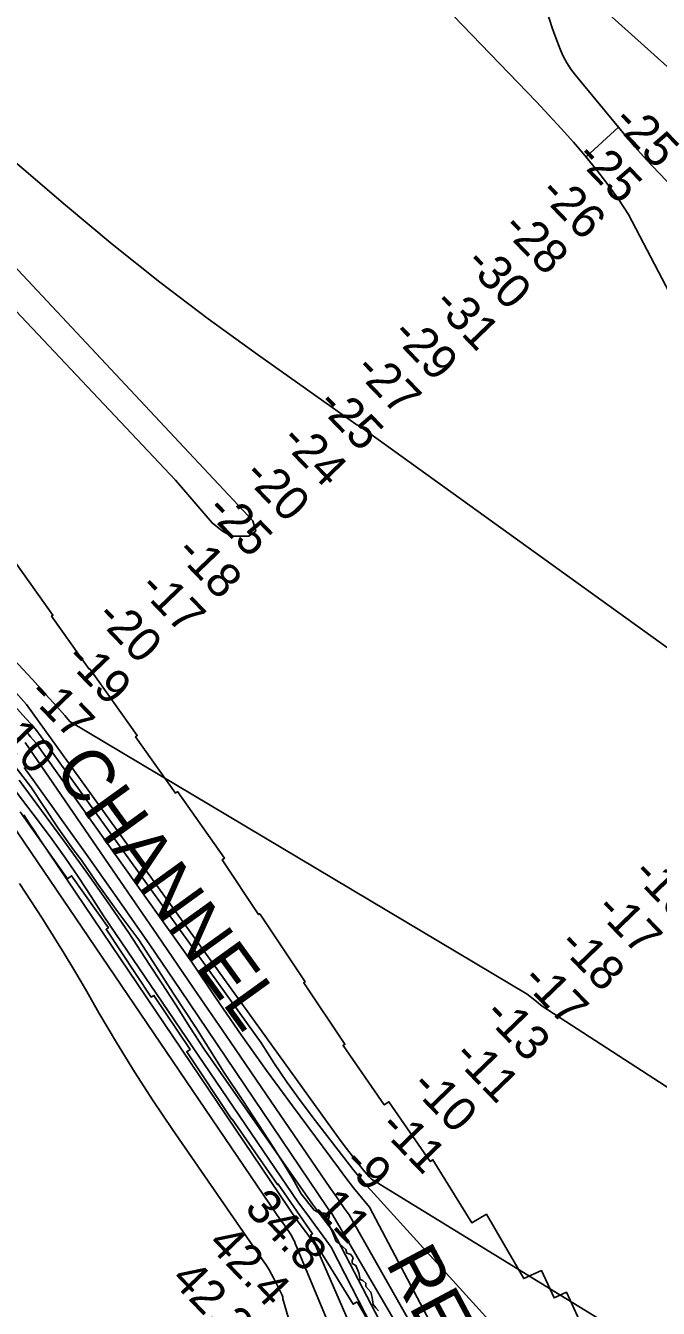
# Model space of a CAD drawing. Extents: x 3180038 to 3217926, y 922069 to 947485.
# Drawn here: x 3197397 to 3198634, y 940703 to 943214 of the extents above; entities that cross this region are included whole.
import ezdxf

# ---------------------------------------------------------------- set-up
doc = ezdxf.new("R2010")
doc.units = 0
for name, color, linetype in [('V-RIVR-EDGE', 7, 'Continuous'), ('V-RIVR-RANG', 7, 'Continuous'), ('V-RRAP-RVMT', 7, 'Continuous'), ('V-RRAP-RVMT-IDEN', 7, 'Continuous'), ('V-TOPO-DPTH', 7, 'Continuous'), ('V-TOPO-MAJR', 7, 'Continuous'), ('V-TOPO-MINR', 7, 'Continuous'), ('V-TOPO-WATR', 7, 'Continuous')]:
    doc.layers.add(name, color=color, linetype=linetype)

msp = doc.modelspace()

# ---------------------------------------------------------------- linework, layer by layer
at = {"layer": 'V-RIVR-EDGE'}
msp.add_lwpolyline([(3197354.3, 941793), (3197407.5, 941724.4), (3197461.2, 941642.9), (3197490.7, 941600.8), (3197506.7, 941580.5), (3197537.2, 941535.8), (3197573.4, 941484.4), (3197618.4, 941424.7), (3197646.3, 941382.1), (3197685.5, 941320.2), (3197730, 941253.2), (3197784.7, 941165.5), (3197821.9, 941110.4), (3197881.9, 941018.4), (3197901.5, 940986.8), (3197919.6, 940956.6), (3197936.1, 940927.5), (3197961.4, 940895.8), (3197972.3, 940889.6), (3197982.2, 940889.6), (3197991, 940889), (3197991, 940882.8), (3197988.9, 940876.1), (3197990.4, 940867.3), (3197997.1, 940852.7), (3198004.3, 940834.5), (3198010, 940830.4), (3198023.5, 940818.9), (3198025, 940811.7), (3198032.8, 940809.1), (3198037.4, 940802.3), (3198035.9, 940796.1), (3198035.9, 940791.4), (3198043.1, 940787.3), (3198048.8, 940772.7), (3198051.3, 940759.7), (3198056.5, 940758.2), (3198062.7, 940752.5), (3198062.2, 940746.2), (3198072.5, 940735.3), (3198074.6, 940724.4), (3198076.6, 940710.9), (3198082.3, 940704.7), (3198087.5, 940698.5)], dxfattribs=at)
at = {"layer": 'V-RRAP-RVMT'}
for points in [[(3197358, 942190.8), (3197450.7, 942059.9), (3197448.2, 942058.2), (3197521.7, 941954.4), (3197522.8, 941955.2), (3197615.5, 941824.4), (3197612.2, 941822), (3197690.1, 941712), (3197694, 941714.8), (3197786.2, 941584.6), (3197781.3, 941581.1), (3197852.7, 941474.1), (3197854.9, 941475.6), (3197943.7, 941342.5), (3197941, 941340.8), (3198021.4, 941220.2), (3198018, 941217.9), (3198098.4, 941101.5), (3198107.5, 941107.8), (3198188.2, 940990.8), (3198193.6, 940994.1), (3198269.4, 940870.9), (3198298, 940887.6), (3198371.3, 940761.6), (3198405.6, 940777.3), (3198430.3, 940723.8), (3198454.5, 940734.8), (3198490.6, 940656.7)], [(3198092.8, 940634.1), (3198045.4, 940715.9), (3198037.9, 940711.3), (3197954.4, 940846.9), (3197958.3, 940849.3), (3197891.1, 940946.6), (3197889.6, 940945.6), (3197801.4, 941073.4), (3197800.7, 941073), (3197712.2, 941205.6), (3197718.7, 941210), (3197648.2, 941315.9), (3197643, 941312.5), (3197554.5, 941445.2), (3197559.1, 941448.4), (3197487.2, 941549.9), (3197479.1, 941544.2), (3197386.4, 941675)]]:
    msp.add_lwpolyline(points, dxfattribs=at)
at = {"layer": 'V-TOPO-DPTH'}
for points in [[(3198556.3, 943015.4), (3198493, 942956.9), (3198491.5, 942958.7), (3198468.2, 942985.7), (3198444.6, 943012.4), (3198420.5, 943038.6), (3198396, 943064.5), (3197853.3, 943628.2), (3197829.2, 943653), (3197805, 943677.5), (3197780.5, 943701.9), (3197755.9, 943726.1), (3197123.4, 944340.7), (3197089.7, 944373.2), (3197055.7, 944405.4), (3197021.4, 944437.2), (3196986.8, 944468.9), (3196977.4, 944477.4), (3196947.2, 944504.4), (3196916.9, 944531.1), (3196886.2, 944557.5)], [(3199058.4, 941921.6), (3198576.2, 942844.4), (3198556.4, 942873.9), (3198535.7, 942902.9), (3198514, 942931.1), (3198491.5, 942958.7), (3198468.2, 942985.7), (3198444.6, 943012.4), (3198420.5, 943038.6), (3198396, 943064.5), (3197853.3, 943628.2), (3197829.2, 943653), (3197805, 943677.5), (3197780.5, 943701.9), (3197755.9, 943726.1), (3197123.4, 944340.7), (3197089.7, 944373.2), (3197055.7, 944405.4), (3197021.4, 944437.2), (3196986.8, 944468.9), (3196977.4, 944477.4), (3196947.2, 944504.4), (3196916.9, 944531.1), (3196886.2, 944557.5)], [(3196038.1, 943590.6), (3196698, 942710.3), (3196702.8, 942703.2), (3196707.7, 942696.3), (3196713, 942689.5), (3196718.4, 942682.9), (3196745.2, 942651.5), (3196747.5, 942648.9), (3196749.9, 942646.2), (3196752.2, 942643.6), (3196754.6, 942641), (3197400.1, 941945.5), (3197410.7, 941934), (3197421.4, 941922.4), (3197431.9, 941910.7), (3197442.4, 941899), (3197452.9, 941887.3), (3197463.3, 941875.5), (3197473.7, 941863.8), (3197484.1, 941852), (3198378, 941318.4), (3198392.5, 941306.4), (3198407.2, 941294.7), (3199313.7, 940707.2)], [(3199313.7, 940707.2), (3198407.2, 941294.7), (3198392.5, 941306.4), (3198378, 941318.4), (3197484.1, 941852), (3197473.7, 941863.8), (3197463.3, 941875.5), (3197452.9, 941887.3), (3197442.4, 941899), (3197431.9, 941910.7), (3197421.4, 941922.4), (3197410.7, 941934), (3197400.1, 941945.5), (3196754.6, 942641), (3196752.2, 942643.6), (3196749.9, 942646.2), (3196747.5, 942648.9), (3196745.2, 942651.5), (3196718.4, 942682.9), (3196713, 942689.5), (3196707.7, 942696.3), (3196702.8, 942703.2), (3196698, 942710.3), (3196038.1, 943590.6)], [(3196036.3, 943542.2), (3196533, 942863.4), (3196561.1, 942827.2), (3196590.1, 942791.6), (3196706.4, 942653.5), (3196718, 942639.9), (3196729.6, 942626.4), (3196741.4, 942613.1), (3196753.3, 942599.9), (3197002.1, 942326.6), (3197074.4, 942247), (3197146.5, 942167.2), (3197218.4, 942087.3), (3197290.1, 942007.2), (3197399.1, 941885.3), (3198009.1, 941037), (3198020.1, 941022.3), (3198057.4, 940974.5), (3198061.2, 940969.8), (3198065.1, 940965.1), (3198069.1, 940960.6), (3198073.2, 940956.2), (3198967.2, 940407.1)], [(3198967.2, 940407.1), (3198073.2, 940956.2), (3198069.1, 940960.6), (3198065.1, 940965.1), (3198061.2, 940969.8), (3198057.4, 940974.5), (3198020.1, 941022.3), (3198009.1, 941037), (3197399.1, 941885.3), (3197290.1, 942007.2), (3197218.4, 942087.3), (3197146.5, 942167.2), (3197074.4, 942247), (3197002.1, 942326.6), (3196753.3, 942599.9), (3196741.4, 942613.1), (3196729.6, 942626.4), (3196718, 942639.9), (3196706.4, 942653.5), (3196590.1, 942791.6), (3196561.1, 942827.2), (3196533, 942863.4), (3196036.3, 943542.2)], [(3198695.7, 943094), (3198537.2, 943236.2), (3198514.2, 943255.4), (3198490.4, 943273.4), (3198465.4, 943289.7), (3198439.5, 943304.8), (3198424.1, 943305.8), (3198412.6, 943302.1), (3198406.9, 943291.5), (3198405.1, 943276.1), (3198422.1, 943223.6), (3198426.8, 943209.5), (3198431.7, 943195.4), (3198436.8, 943181.5), (3198442.2, 943167.6), (3198448.3, 943154.2), (3198455.2, 943141.2), (3198463.3, 943128.9), (3198472.1, 943117.1), (3198556.3, 943015.4)], [(3198422.1, 943223.6), (3198426.8, 943209.5), (3198431.7, 943195.4), (3198436.8, 943181.5), (3198442.2, 943167.6), (3198448.3, 943154.2), (3198455.2, 943141.2), (3198463.3, 943128.9), (3198472.1, 943117.1), (3198577.5, 942989.8), (3198588.6, 942976.7), (3198599.8, 942963.8), (3198611.3, 942951.1), (3198623, 942938.6), (3198743.3, 942812.3)], [(3198695.7, 943094), (3198537.2, 943236.2)], [(3197230.4, 943072), (3197475.4, 942862.5), (3197566.8, 942786.4), (3197659.6, 942712), (3197754.4, 942640.2), (3197850.6, 942570.1), (3198043.2, 942433.6), (3198044.9, 942432.6), (3198048.2, 942431.2), (3198049.3, 942430.7), (3198049.5, 942430.6), (3198049.7, 942430.5), (3198917.3, 941804.7)], [(3197230.4, 943072), (3197475.4, 942862.5), (3197566.8, 942786.4), (3197659.6, 942712), (3197754.4, 942640.2), (3197850.6, 942570.1), (3198043.2, 942433.6), (3198044.9, 942432.6), (3198048.2, 942431.2), (3198049.3, 942430.7), (3198049.5, 942430.6), (3198049.7, 942430.5), (3198917.3, 941804.7)], [(3198496, 942953.1), (3198493, 942956.9), (3198556.3, 943015.4), (3198559.7, 943011.3), (3198577.5, 942989.8), (3198588.6, 942976.7), (3198599.8, 942963.8), (3198611.3, 942951.1), (3198623, 942938.6), (3198743.3, 942812.3)], [(3199058.4, 941921.6), (3198576.2, 942844.4), (3198556.4, 942873.9), (3198535.7, 942902.9), (3198514, 942931.1), (3198496, 942953.1)], [(3197118.6, 942930.3), (3197690.5, 942324.4), (3197761.9, 942240.7), (3197782.3, 942224.4), (3197799.6, 942214.8), (3197833.4, 942214.8), (3197847.3, 942224.7), (3197841.4, 942244.6), (3197228.6, 942899.6)], [(3197118.6, 942930.3), (3197690.5, 942324.4), (3197761.9, 942240.7), (3197782.3, 942224.4), (3197799.6, 942214.8), (3197833.4, 942214.8), (3197847.3, 942224.7), (3197841.4, 942244.6), (3197228.6, 942899.6)], [(3198546.5, 939996.9), (3198069.5, 940901.3), (3198053.9, 940920.4), (3198038.6, 940939.6), (3198023.6, 940959.1), (3198008.8, 940978.7), (3197918.8, 941099.5), (3197868.2, 941168.8), (3197818.4, 941238.7), (3197769.8, 941309.6), (3197722.1, 941380.9), (3197417, 941810.2), (3197412.1, 941816), (3197407.2, 941821.8), (3197402.1, 941827.5), (3197397.1, 941833.2)], [(3198546.5, 939996.9), (3198069.5, 940901.3), (3198053.9, 940920.4), (3198038.6, 940939.6), (3198023.6, 940959.1), (3198008.8, 940978.7), (3197918.8, 941099.5), (3197868.2, 941168.8), (3197818.4, 941238.7), (3197769.8, 941309.6), (3197722.1, 941380.9), (3197417, 941810.2), (3197412.1, 941816), (3197407.2, 941821.8), (3197402.1, 941827.5), (3197397.1, 941833.2)], [(3197394.3, 941761.8), (3197414.8, 941733.7), (3197519.7, 941587), (3197580.4, 941501), (3197640.4, 941414.6), (3197699.2, 941327.4), (3197987.4, 940899.9), (3197991.6, 940894.4), (3197995.7, 940888.9), (3198554.6, 939933.4)], [(3197394.3, 941761.8), (3197414.8, 941733.7), (3197519.7, 941587), (3197580.4, 941501), (3197640.4, 941414.6), (3197699.2, 941327.4), (3197987.4, 940899.9), (3197991.6, 940894.4), (3197995.7, 940888.9), (3198554.6, 939933.4)], [(3198501.8, 939833), (3197994.9, 940823.4), (3197978.8, 940845), (3197962.8, 940866.7), (3197946.8, 940888.3), (3197930.8, 940910), (3197549.4, 941471.3), (3197525.3, 941509.3), (3197500.7, 941547), (3197475.4, 941584.2), (3197449.3, 941620.8), (3197422.5, 941656.9), (3197359.7, 941739.4)]]:
    msp.add_lwpolyline(points, dxfattribs=at)
at = {"layer": 'V-TOPO-MAJR'}
msp.add_lwpolyline([(3197385.4, 941534.9), (3197407.7, 941501), (3197429.8, 941466.9), (3197451.5, 941432.6), (3197472.8, 941398), (3197493.6, 941363.1), (3197514.1, 941328), (3197540.8, 941281.5), (3197575.1, 941223.4), (3197610.3, 941166), (3197647, 941109.4), (3197684.6, 941053.5), (3197860.7, 940798.5), (3197866.8, 940789.4), (3197872.5, 940780.1), (3197877.9, 940770.5), (3197883, 940760.8), (3197898.7, 940729.2), (3197900, 940725.6), (3197900.3, 940721.8), (3198106.2, 940011.9)], dxfattribs=at)
at = {"layer": 'V-TOPO-MINR'}
for points in [[(3199058.4, 941921.6), (3198576.2, 942844.4), (3198556.4, 942873.9), (3198535.7, 942902.9), (3198514, 942931.1), (3198491.5, 942958.7), (3198468.2, 942985.7), (3198444.6, 943012.4), (3198420.5, 943038.6), (3198396, 943064.5), (3197853.3, 943628.2), (3197829.2, 943653), (3197805, 943677.5), (3197780.5, 943701.9), (3197755.9, 943726.1), (3197123.4, 944340.7), (3197089.7, 944373.2), (3197055.7, 944405.4), (3197021.4, 944437.2), (3196986.8, 944468.9), (3196977.4, 944477.4), (3196947.2, 944504.4), (3196916.9, 944531.1), (3196886.2, 944557.5)], [(3196038.1, 943590.6), (3196698, 942710.3), (3196702.8, 942703.2), (3196707.7, 942696.3), (3196713, 942689.5), (3196718.4, 942682.9), (3196745.2, 942651.5), (3196747.5, 942648.9), (3196749.9, 942646.2), (3196752.2, 942643.6), (3196754.6, 942641), (3197400.1, 941945.5), (3197410.7, 941934), (3197421.4, 941922.4), (3197431.9, 941910.7), (3197442.4, 941899), (3197452.9, 941887.3), (3197463.3, 941875.5), (3197473.7, 941863.8), (3197484.1, 941852), (3198378, 941318.4), (3198392.5, 941306.4), (3198407.2, 941294.7), (3199313.7, 940707.2)], [(3196036.3, 943542.2), (3196533, 942863.4), (3196561.1, 942827.2), (3196590.1, 942791.6), (3196706.4, 942653.5), (3196718, 942639.9), (3196729.6, 942626.4), (3196741.4, 942613.1), (3196753.3, 942599.9), (3197002.1, 942326.6), (3197074.4, 942247), (3197146.5, 942167.2), (3197218.4, 942087.3), (3197290.1, 942007.2), (3197399.1, 941885.3), (3198009.1, 941037), (3198020.1, 941022.3), (3198057.4, 940974.5), (3198061.2, 940969.8), (3198065.1, 940965.1), (3198069.1, 940960.6), (3198073.2, 940956.2), (3198967.2, 940407.1)], [(3198422.1, 943223.6), (3198426.8, 943209.5), (3198431.7, 943195.4), (3198436.8, 943181.5), (3198442.2, 943167.6), (3198448.3, 943154.2), (3198455.2, 943141.2), (3198463.3, 943128.9), (3198472.1, 943117.1), (3198577.5, 942989.8), (3198588.6, 942976.7), (3198599.8, 942963.8), (3198611.3, 942951.1), (3198623, 942938.6), (3198743.3, 942812.3)], [(3198695.7, 943094), (3198537.2, 943236.2)], [(3197230.4, 943072), (3197475.4, 942862.5), (3197566.8, 942786.4), (3197659.6, 942712), (3197754.4, 942640.2), (3197850.6, 942570.1), (3198043.2, 942433.6), (3198044.9, 942432.6), (3198048.2, 942431.2), (3198049.3, 942430.7), (3198049.5, 942430.6), (3198049.7, 942430.5), (3198917.3, 941804.7)], [(3197118.6, 942930.3), (3197690.5, 942324.4), (3197761.9, 942240.7), (3197782.3, 942224.4), (3197799.6, 942214.8), (3197833.4, 942214.8), (3197847.3, 942224.7), (3197841.4, 942244.6), (3197228.6, 942899.6)], [(3197162.7, 942120.4), (3197398, 941858.1), (3197408.8, 941845.9), (3197419.5, 941833.6), (3197857.5, 941223.1), (3197882.8, 941184.1), (3197908.8, 941145.6), (3197936, 941107.9), (3197963.9, 941070.7), (3198037.3, 940976), (3198045.8, 940965.3), (3198054.4, 940954.8), (3198063.2, 940944.5), (3198072.2, 940934.4), (3198508.1, 940453.7)], [(3197396.4, 941810.9), (3197582.8, 941538.8), (3197654.2, 941434.5), (3197725.5, 941330.2), (3197796.9, 941225.9), (3197868.2, 941121.6), (3197992.3, 940939.8), (3198001.6, 940926.4), (3198010.9, 940913), (3198020.4, 940899.7), (3198029.9, 940886.5), (3198561.2, 939948.5)], [(3197397.1, 941833.2), (3197402.1, 941827.5), (3197407.2, 941821.8), (3197412.1, 941816), (3197417, 941810.2), (3197722.1, 941380.9), (3197769.8, 941309.6), (3197818.4, 941238.7), (3197868.2, 941168.8), (3197918.8, 941099.5), (3198008.8, 940978.7), (3198023.6, 940959.1), (3198038.6, 940939.6), (3198053.9, 940920.4), (3198069.5, 940901.3), (3198546.5, 939996.9)], [(3197359.7, 941739.4), (3197422.5, 941656.9), (3197449.3, 941620.8), (3197475.4, 941584.2), (3197500.7, 941547), (3197525.3, 941509.3), (3197549.4, 941471.3), (3197930.8, 940910), (3197946.8, 940888.3), (3197962.8, 940866.7), (3197978.8, 940845), (3197994.9, 940823.4), (3198501.8, 939833)], [(3197384.5, 941737), (3197472.3, 941618.5), (3197515.3, 941559.1), (3197557.6, 941499.2), (3197598.8, 941438.5), (3197639.1, 941377.3), (3197662.8, 941340.6), (3197690.7, 941297.2), (3197718.6, 941253.9), (3197746.4, 941210.5), (3197958.1, 940907.6), (3197967.9, 940894.4), (3197977.8, 940881.2), (3197987.7, 940868), (3197997.6, 940854.9), (3198495.6, 939897.6)], [(3197330.9, 941708.9), (3197887.7, 940887.9), (3197892.5, 940881.2), (3197897.2, 940874.5), (3197902, 940867.9), (3197906.8, 940861.2), (3197910.7, 940855.8), (3197913.5, 940851.8), (3197916.1, 940847.7), (3197918.5, 940843.4), (3197920.7, 940839), (3197922.7, 940834.6), (3197924.6, 940830.1), (3197926.4, 940825.5), (3198361.8, 939779.8)], [(3197393.6, 941669.4), (3197404.6, 941653.2), (3197415.3, 941636.8), (3197425.7, 941620.1), (3197928.5, 940875.5), (3197946.4, 940850.9), (3197964.3, 940826.4), (3198395.4, 939834.6)]]:
    msp.add_lwpolyline(points, dxfattribs=at)
at = {"layer": 'V-TOPO-WATR'}
msp.add_lwpolyline([(3197394.3, 941761.8), (3197414.8, 941733.7), (3197519.7, 941587), (3197580.4, 941501), (3197640.4, 941414.6), (3197699.2, 941327.4), (3197987.4, 940899.9), (3197991.6, 940894.4), (3197995.7, 940888.9), (3198554.6, 939933.4)], dxfattribs=at)

# ---------------------------------------------------------------- texts
at = {"layer": 'V-RIVR-RANG'}
for s, rotation, p in [('-25', 313.8997, (3198542.3, 943023.8)), ('-25', 313.8997, (3198470.1, 942954.6)), ('-26', 313.8997, (3198399, 942884.3)), ('-28', 313.8997, (3198326.4, 942815.5)), ('-30', 313.8997, (3198253.6, 942746.9)), ('-31', 313.8997, (3198191.6, 942667.1)), ('-29', 313.8997, (3198110.3, 942607.5)), ('-27', 313.8997, (3198037.9, 942538.5)), ('-25', 313.8997, (3197964.5, 942470.5)), ('-24', 313.8997, (3197893.6, 942400)), ('-20', 313.8997, (3197820.6, 942331.6)), ('-25', 313.8997, (3197747.9, 942263)), ('-18', 313.8997, (3197688.1, 942180.9)), ('-17', 313.8997, (3197616.2, 942111.3)), ('-20', 313.8997, (3197531.7, 942054.9)), ('-19', 313.8997, (3197472, 941972.8)), ('-17', 313.8997, (3197399.5, 941903.9)), ('10', 313.8997, (3197345.1, 941816.3)), ('-16', 314.0425, (3198580.8, 941551.4)), ('-17', 314.0425, (3198508.8, 941482)), ('-18', 314.0425, (3198436.4, 941413)), ('-17', 314.0425, (3198364.7, 941343.3)), ('-13', 314.0425, (3198290.5, 941276.2)), ('-11', 314.0425, (3198230.4, 941194.5)), ('-10', 314.0425, (3198148, 941135.8)), ('-11', 314.0425, (3198086.3, 941055.8)), ('-9', 314.0425, (3198015.3, 940985.3)), ('34.8', 313.7683, (3197823.1, 940897.2)), ('11', 314.0425, (3197960.5, 940898.1)), ('42.4', 313.7683, (3197751.1, 940827.8)), ('42.2', 313.7683, (3197679.1, 940758.4))]:
    msp.add_text(s, height=67, rotation=rotation, dxfattribs=at).set_placement(p)
at = {"layer": 'V-RRAP-RVMT-IDEN'}
for s, rotation, p in [(' CHANNEL', 305.8415, (3197428, 941788.6)), ('REVET.', 298.0402, (3198099.9, 940792.4))]:
    msp.add_text(s, height=100, rotation=rotation, dxfattribs=at).set_placement(p)

doc.saveas('drawing.dxf')
